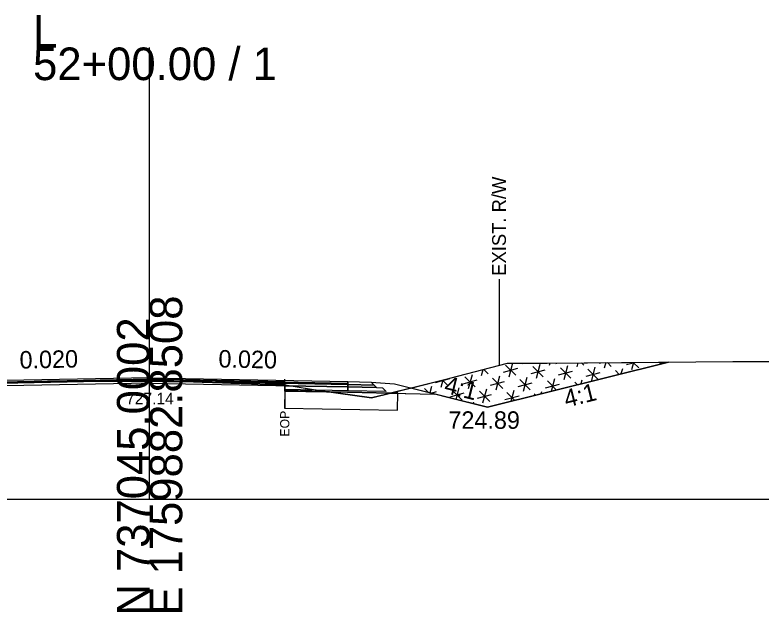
# Model space of a CAD drawing. Extents: x -26 to 4303, y -10 to 9577.
# Drawn here: x 4138.4 to 4202.5, y 1990.3 to 2041.6 of the extents above; entities that cross this region are included whole.
import ezdxf

# ---------------------------------------------------------------- set-up
doc = ezdxf.new("R2010")
doc.units = 0
for name, color, linetype in [('Exist CMT Pavement', 7, 'Continuous'), ('Old_Level_2', 7, 'Continuous'), ('Pattern 3', 7, 'Continuous'), ('Prop CMT Conc Surface', 7, 'Continuous'), ('Prop CMT Concrete Structures', 7, 'Continuous'), ('Prop CMT Pvmt Course 1', 7, 'Continuous'), ('Prop CMT Pvmt Course 1 CG', 7, 'Continuous'), ('Prop CMT Pvmt Course 2', 7, 'Continuous'), ('Prop CMT Pvmt Course 2 Wedge', 7, 'Continuous'), ('Prop CMT Pvmt Course 3', 7, 'Continuous'), ('Prop CMT Pvmt Surface', 7, 'Continuous'), ('Prop CMT Pvmt Surface Shoulder', 7, 'Continuous'), ('Prop CMT Pvmt Wedge Surface 1', 7, 'Continuous'), ('Prop CMT Pvmt Wedge Surface 2', 7, 'Continuous'), ('Prop CMT Pvmt Wedge Surface 3', 7, 'Continuous'), ('Prop CMT Shld Paved Course 1', 7, 'Continuous'), ('Prop CMT Shld Paved Course 2', 7, 'Continuous'), ('Prop CMT Shld Paved Course 3', 7, 'Continuous'), ('Prop CMT Slope Grass', 7, 'Continuous'), ('Prop CMT Subgrade Earthwork', 7, 'Continuous'), ('Prop Road Sect_ Recs - UC Shallow (Outline)', 7, 'Continuous'), ('Prop Shade Light', 7, 'Continuous'), ('Prop XS DDE Elevations', 7, 'Continuous'), ('Prop XS Ditch Standard Text', 7, 'Continuous'), ('Prop XS Hydro Elevations', 7, 'Continuous'), ('Prop XS SE Text', 7, 'Continuous'), ('Prop XS Side Slope Text', 7, 'Continuous'), ('Prop XS Wedging', 7, 'Continuous'), ('Scratch_Level_2', 7, 'Continuous'), ('Scratch_Level_9', 7, 'Continuous')]:
    doc.layers.add(name, color=color, linetype=linetype)

msp = doc.modelspace()

# ---------------------------------------------------------------- linework, layer by layer
at = {"layer": 'Exist CMT Pavement'}
for points in [[(4150, 2010.43), (4133, 2010.09)], [(4150, 2010.43), (4167, 2010.09)]]:
    msp.add_lwpolyline(points, dxfattribs=at)
at = {"layer": 'Old_Level_2'}
for p, q in [((4150, 2000), (4150, 2038.776)), ((4150, 2000), (4150, 2038.776)), ((4000, 2000), (4150, 2000)), ((4000, 2000), (4150, 2000)), ((4150, 2000), (4300, 2000)), ((4150, 2000), (4300, 2000))]:
    msp.add_line(p, q, dxfattribs=at)
at = {"layer": 'Pattern 3'}
for p, q in [((4180.53, 2011.516), (4181.414, 2010.633)), ((4181.131, 2011.667), (4180.811, 2010.471)), ((4181.951, 2011.671), (4181.93, 2011.59)), ((4182.887, 2011.398), (4183.771, 2010.514)), ((4183.49, 2011.56), (4183.167, 2010.352)), ((4184.342, 2011.682), (4184.286, 2011.471)), ((4184.837, 2011.686), (4184.89, 2011.633)), ((4185.243, 2011.28), (4186.127, 2010.396)), ((4185.847, 2011.441), (4185.523, 2010.234)), ((4186.736, 2011.702), (4186.642, 2011.353)), ((4187.056, 2011.705), (4187.246, 2011.515)), ((4188.203, 2011.323), (4187.88, 2010.116)), ((4188.557, 2011.676), (4188.715, 2011.719)), ((4189.13, 2011.722), (4188.999, 2011.235)), ((4189.275, 2011.724), (4189.603, 2011.396)), ((4190.913, 2011.558), (4191.604, 2011.743)), ((4191.523, 2011.742), (4191.355, 2011.116)), ((4191.495, 2011.742), (4191.959, 2011.278)), ((4193.714, 2011.761), (4193.868, 2011.607)), ((4193.917, 2011.762), (4193.876, 2011.609)), ((4194.286, 2011.712), (4194.477, 2011.763)), ((4177.659, 2010.678), (4177.335, 2009.47)), ((4178.595, 2011.116), (4178.454, 2010.589)), ((4178.672, 2011.136), (4179.058, 2010.751)), ((4180.369, 2010.913), (4181.576, 2011.236)), ((4182.725, 2010.794), (4183.932, 2011.118)), ((4185.081, 2010.676), (4186.289, 2010.999)), ((4187.438, 2010.557), (4188.645, 2010.881)), ((4187.6, 2011.161), (4188.484, 2010.277)), ((4189.956, 2011.043), (4190.287, 2010.712)), ((4190.56, 2011.204), (4190.438, 2010.75)), ((4174.537, 2010.031), (4175.744, 2010.354)), ((4175.148, 2010.223), (4174.979, 2009.589)), ((4175.118, 2010.215), (4175.582, 2009.75)), ((4176.893, 2009.912), (4178.1, 2010.236)), ((4177.055, 2010.516), (4177.939, 2009.632)), ((4179.25, 2009.794), (4180.457, 2010.117)), ((4179.411, 2010.397), (4180.295, 2009.513)), ((4180.015, 2010.559), (4179.691, 2009.352)), ((4181.606, 2009.675), (4182.813, 2009.999)), ((4181.768, 2010.279), (4182.652, 2009.395)), ((4182.371, 2010.441), (4182.048, 2009.233)), ((4184.124, 2010.161), (4184.915, 2009.369)), ((4184.728, 2010.322), (4184.441, 2009.251)), ((4186.481, 2010.042), (4186.706, 2009.817)), ((4187.084, 2010.204), (4187, 2009.891)), ((4173.579, 2009.515), (4173.939, 2009.156)), ((4174.183, 2009.677), (4174.037, 2009.131)), ((4175.936, 2009.397), (4176.82, 2008.513)), ((4176.54, 2009.559), (4176.275, 2008.572)), ((4178.896, 2009.44), (4178.572, 2008.233)), ((4183.962, 2009.557), (4185.17, 2009.88)), ((4174.141, 2009.105), (4174.625, 2009.235)), ((4175.774, 2008.793), (4176.981, 2009.117)), ((4178.131, 2008.675), (4179.338, 2008.998)), ((4178.292, 2009.278), (4179.176, 2008.394)), ((4180.487, 2008.556), (4181.694, 2008.88)), ((4180.649, 2009.16), (4181.335, 2008.474)), ((4181.252, 2009.322), (4181.003, 2008.391)), ((4183.005, 2009.042), (4183.125, 2008.922)), ((4183.609, 2009.203), (4183.563, 2009.031)), ((4177.777, 2008.321), (4177.746, 2008.204)), ((4180.133, 2008.203), (4180.125, 2008.172)), ((4179.53, 2008.041), (4179.544, 2008.026))]:
    msp.add_line(p, q, dxfattribs=at)
for points in [[(4194.508, 2011.767), (4179, 2007.89), (4172.413, 2009.537), (4175.759, 2010.376), (4180.7, 2011.666), (4184.11, 2011.68)], [(4165.07, 2009.254), (4161.594, 2009.323), (4161.594, 2009.822), (4161.637, 2009.821)]]:
    msp.add_lwpolyline(points, close=True, dxfattribs=at)
at = {"layer": 'Prop CMT Conc Surface'}
for points in [[(4161.594, 2009.74), (4161.594, 2009.948)], [(4161.594, 2009.948), (4167, 2009.84)], [(4167, 2009.632), (4161.594, 2009.74)], [(4167, 2009.84), (4167, 2009.632)]]:
    msp.add_lwpolyline(points, dxfattribs=at)
at = {"layer": 'Prop CMT Concrete Structures'}
for points in [[(4150, 2010.305), (4137.262, 2010.051)], [(4150, 2010.305), (4161.594, 2010.074)], [(4161.594, 2010.074), (4161.594, 2009.948)], [(4167, 2009.84), (4167, 2010.09)], [(4161.594, 2009.948), (4167, 2009.84)]]:
    msp.add_lwpolyline(points, dxfattribs=at)
at = {"layer": 'Prop CMT Pvmt Course 1'}
for points in [[(4161.594, 2009.74), (4167, 2009.632)], [(4161.594, 2009.407), (4161.594, 2009.74)], [(4167, 2009.299), (4161.594, 2009.407)], [(4167, 2009.632), (4167, 2009.299)]]:
    msp.add_lwpolyline(points, dxfattribs=at)
at = {"layer": 'Prop CMT Pvmt Course 2'}
for points in [[(4167, 2010.09), (4169, 2010.05), (4169.255, 2009.795)], [(4167, 2009.84), (4167, 2010.09)], [(4169.255, 2009.795), (4167, 2009.84)]]:
    msp.add_lwpolyline(points, dxfattribs=at)
at = {"layer": 'Prop CMT Pvmt Course 2 Wedge'}
msp.add_lwpolyline([(4169, 2010.05), (4171, 2009.89), (4179, 2007.89), (4194.508, 2011.767)], dxfattribs=at)
at = {"layer": 'Prop CMT Pvmt Course 3'}
for points in [[(4167, 2009.84), (4169.255, 2009.795), (4169.468, 2009.583)], [(4167, 2009.632), (4167, 2009.84)], [(4169.468, 2009.583), (4167, 2009.632)]]:
    msp.add_lwpolyline(points, dxfattribs=at)
at = {"layer": 'Prop CMT Pvmt Surface'}
for points in [[(4150, 2010.18), (4133, 2009.84)], [(4150, 2010.18), (4167, 2009.84)], [(4167, 2009.84), (4167, 2010.09)]]:
    msp.add_lwpolyline(points, dxfattribs=at)
at = {"layer": 'Prop CMT Pvmt Surface Shoulder'}
for points in [[(4137.263, 2009.994), (4137.399, 2010.059), (4137.562, 2010.066), (4137.699, 2010.067), (4137.981, 2010.075), (4138.836, 2010.095), (4140.36, 2010.111), (4141.247, 2010.122), (4142.363, 2010.137), (4143.748, 2010.143), (4144.795, 2010.135), (4146.249, 2010.136), (4147.227, 2010.137), (4148.75, 2010.131), (4148.989, 2010.132), (4149.998, 2010.137)], [(4149.998, 2010.137), (4150.045, 2010.137), (4151.086, 2010.108), (4151.251, 2010.099), (4152.091, 2010.093), (4153.752, 2010.081), (4154.523, 2010.054), (4156.253, 2009.978), (4156.955, 2009.954), (4158.754, 2009.897), (4160.195, 2009.86), (4160.606, 2009.849), (4160.669, 2009.848), (4160.746, 2009.846), (4160.856, 2009.843), (4161.517, 2009.824), (4161.593, 2009.822)]]:
    msp.add_lwpolyline(points, dxfattribs=at)
at = {"layer": 'Prop CMT Pvmt Wedge Surface 1'}
for p, q in [((4161.595, 2009.282), (4166.982, 2009.174)), ((4166.982, 2009.174), (4174.465, 2009.024))]:
    msp.add_line(p, q, dxfattribs=at)
msp.add_lwpolyline([(4161.595, 2009.282), (4161.593, 2009.822)], dxfattribs=at)
at = {"layer": 'Prop CMT Pvmt Wedge Surface 2'}
for points in [[(4150, 2010.18), (4148.989, 2010.16), (4148.75, 2010.155), (4147.721, 2010.135), (4147.227, 2010.137), (4146.249, 2010.136), (4144.795, 2010.135), (4143.748, 2010.143), (4142.363, 2010.137), (4141.247, 2010.122), (4140.36, 2010.111), (4140.225, 2010.11)], [(4140.225, 2010.11), (4140.36, 2010.113)], [(4140.36, 2010.113), (4141.247, 2010.13), (4142.363, 2010.153), (4143.748, 2010.18), (4144.795, 2010.201), (4146.249, 2010.23), (4147.227, 2010.25), (4148.75, 2010.28), (4148.989, 2010.285), (4150, 2010.305)], [(4150, 2010.305), (4150, 2010.18)], [(4150, 2010.305), (4150.045, 2010.305), (4151.086, 2010.284), (4151.251, 2010.28), (4152.091, 2010.264), (4153.752, 2010.23), (4154.523, 2010.215), (4156.253, 2010.18), (4156.955, 2010.166), (4158.754, 2010.13), (4160.195, 2010.102), (4160.606, 2010.093), (4160.669, 2010.092), (4160.746, 2010.09), (4160.856, 2010.088), (4161.517, 2010.075), (4161.594, 2010.074)], [(4161.594, 2009.949), (4161.517, 2009.95), (4160.856, 2009.963), (4160.746, 2009.965), (4160.669, 2009.967), (4160.606, 2009.968), (4160.195, 2009.977), (4158.754, 2010.005), (4156.955, 2010.041), (4156.253, 2010.055), (4154.523, 2010.09), (4153.752, 2010.105), (4152.091, 2010.139), (4151.251, 2010.155), (4151.086, 2010.159), (4150.045, 2010.18), (4150, 2010.18)], [(4161.594, 2010.074), (4161.594, 2009.949)]]:
    msp.add_lwpolyline(points, dxfattribs=at)
at = {"layer": 'Prop CMT Pvmt Wedge Surface 3'}
for points in [[(4147.722, 2010.135), (4148.75, 2010.155)], [(4150, 2010.137), (4148.989, 2010.132), (4148.75, 2010.131), (4147.722, 2010.135)], [(4148.75, 2010.155), (4148.989, 2010.16), (4150, 2010.18)], [(4150, 2010.18), (4150, 2010.137)], [(4150, 2010.18), (4150.045, 2010.179), (4151.086, 2010.159), (4151.251, 2010.155), (4152.091, 2010.139), (4153.752, 2010.105), (4154.523, 2010.09), (4156.253, 2010.055), (4156.955, 2010.041), (4158.754, 2010.005), (4160.195, 2009.976), (4160.606, 2009.968), (4160.669, 2009.967), (4160.746, 2009.965), (4160.856, 2009.963), (4161.517, 2009.95), (4161.594, 2009.948)], [(4161.594, 2009.822), (4161.517, 2009.824), (4160.856, 2009.843), (4160.746, 2009.846), (4160.669, 2009.848), (4160.606, 2009.849), (4160.195, 2009.86), (4158.754, 2009.897), (4156.955, 2009.954), (4156.253, 2009.978), (4154.523, 2010.054), (4153.752, 2010.081), (4152.091, 2010.093), (4151.251, 2010.099), (4151.086, 2010.108), (4150.045, 2010.137), (4150, 2010.137)], [(4161.594, 2009.948), (4161.594, 2009.822)]]:
    msp.add_lwpolyline(points, dxfattribs=at)
at = {"layer": 'Prop CMT Shld Paved Course 1'}
for points in [[(4150, 2009.972), (4133, 2009.632)], [(4150, 2009.972), (4167, 2009.632)], [(4167, 2009.632), (4167, 2010.09)]]:
    msp.add_lwpolyline(points, dxfattribs=at)
at = {"layer": 'Prop CMT Shld Paved Course 2'}
msp.add_lwpolyline([(4167, 2010.09), (4169, 2010.05)], dxfattribs=at)
at = {"layer": 'Prop CMT Shld Paved Course 3'}
for points in [[(4150, 2010.43), (4133, 2010.09)], [(4137.262, 2010.051), (4150, 2010.305)], [(4150, 2010.18), (4150, 2010.43)], [(4150, 2010.43), (4167, 2010.09)], [(4150, 2010.305), (4150, 2010.18), (4150, 2010.18)], [(4161.594, 2010.074), (4150, 2010.305)], [(4161.594, 2009.948), (4161.594, 2010.074)], [(4167, 2010.09), (4167, 2009.84)], [(4167, 2009.84), (4161.594, 2009.948)]]:
    msp.add_lwpolyline(points, dxfattribs=at)
at = {"layer": 'Prop CMT Slope Grass'}
msp.add_lwpolyline([(4137.98, 2010.075), (4138.836, 2010.095), (4140.36, 2010.111), (4141.247, 2010.122), (4142.363, 2010.137), (4143.748, 2010.143), (4144.795, 2010.135), (4146.249, 2010.136), (4147.787, 2010.131), (4148.989, 2010.132), (4150.045, 2010.137), (4151.251, 2010.099), (4152.091, 2010.093), (4153.752, 2010.081), (4154.523, 2010.054), (4156.253, 2009.978), (4156.955, 2009.954), (4158.754, 2009.897), (4160.195, 2009.86), (4160.746, 2009.846), (4161.637, 2009.821), (4164.751, 2009.299), (4169.049, 2008.694), (4175.759, 2010.376), (4180.7, 2011.666), (4184.11, 2011.68), (4200.037, 2011.814), (4201.34, 2011.826), (4210.043, 2011.811)], dxfattribs=at)
at = {"layer": 'Prop CMT Subgrade Earthwork'}
for points in [[(4167, 2009.632), (4169.468, 2009.583), (4169.968, 2009.573), (4170.308, 2009.233)], [(4167, 2009.299), (4167, 2009.632)], [(4170.308, 2009.233), (4167, 2009.299)]]:
    msp.add_lwpolyline(points, dxfattribs=at)
at = {"layer": 'Prop Road Sect_ Recs - UC Shallow (Outline)'}
msp.add_lwpolyline([(4161.565, 2007.824), (4171.278, 2007.63), (4171.308, 2009.129), (4170.824, 2009.139), (4169.049, 2008.694), (4166.994, 2008.983), (4165.377, 2009.211), (4165.07, 2009.254), (4161.594, 2009.323)], close=True, dxfattribs=at)
at = {"layer": 'Prop Shade Light'}
for p, q in [((4161.594, 2009.323), (4161.565, 2007.824)), ((4165.07, 2009.254), (4161.594, 2009.323)), ((4165.894, 2009.138), (4165.07, 2009.254)), ((4169.049, 2008.694), (4165.894, 2009.138)), ((4171.278, 2007.63), (4171.308, 2009.129)), ((4161.565, 2007.824), (4171.278, 2007.63))]:
    msp.add_line(p, q, dxfattribs=at)
msp.add_lwpolyline([(4171.308, 2009.129), (4170.824, 2009.139), (4169.049, 2008.694)], dxfattribs=at)
at = {"layer": 'Prop XS DDE Elevations'}
for points in [[(4180.7, 2011.666), (4184.11, 2011.68), (4194.508, 2011.767), (4179, 2007.89), (4174.465, 2009.024), (4172.413, 2009.537), (4175.759, 2010.376)], [(4147.787, 2010.131), (4148.75, 2010.131), (4148.989, 2010.132)], [(4150.045, 2010.137), (4151.251, 2010.099), (4151.086, 2010.108)], [(4160.606, 2009.849), (4160.669, 2009.848), (4160.195, 2009.86)], [(4160.856, 2009.843), (4160.953, 2009.84), (4160.746, 2009.846)], [(4160.953, 2009.84), (4161.517, 2009.824), (4161.593, 2009.822)], [(4161.595, 2009.282), (4161.593, 2009.822), (4161.637, 2009.821), (4164.751, 2009.299), (4165.419, 2009.205)], [(4170.668, 2009.1), (4174.465, 2009.024), (4172.413, 2009.537)], [(4165.419, 2009.205), (4169.049, 2008.694), (4170.668, 2009.1), (4166.982, 2009.174)]]:
    msp.add_lwpolyline(points, close=True, dxfattribs=at)
at = {"layer": 'Prop XS Ditch Standard Text'}
for p, q in [((4179.977, 2018.878), (4179.977, 2011.477)), ((4161.594, 2009.822), (4161.594, 2007.772))]:
    msp.add_line(p, q, dxfattribs=at)
at = {"layer": 'Prop XS Wedging'}
for p, q in [((4161.593, 2009.822), (4161.594, 2010.074)), ((4161.594, 2009.822), (4161.594, 2010.298))]:
    msp.add_line(p, q, dxfattribs=at)
for points in [[(4150.002, 2010.305), (4133.002, 2009.965)], [(4150, 2010.305), (4149.998, 2010.305), (4140.36, 2010.113)], [(4140.36, 2010.111), (4141.247, 2010.122), (4142.363, 2010.137), (4143.748, 2010.143), (4144.795, 2010.135), (4146.249, 2010.136), (4147.787, 2010.131), (4148.989, 2010.132), (4150.045, 2010.137), (4151.251, 2010.099), (4152.091, 2010.093), (4153.752, 2010.081), (4154.523, 2010.054), (4156.253, 2009.978), (4156.955, 2009.954), (4158.754, 2009.897), (4160.195, 2009.86), (4160.746, 2009.846), (4161.593, 2009.822)], [(4140.36, 2010.113), (4140.36, 2010.111)], [(4149.998, 2010.305), (4166.998, 2009.965)], [(4161.594, 2010.074), (4150.002, 2010.305), (4150, 2010.305)]]:
    msp.add_lwpolyline(points, dxfattribs=at)
at = {"layer": 'Scratch_Level_2'}
for p, q in [((4163.413, 2009.523), (4163.372, 2009.371)), ((4163.815, 2009.456), (4163.91, 2009.361))]:
    msp.add_line(p, q, dxfattribs=at)
at = {"layer": 'Scratch_Level_9'}
msp.add_line((4163.968, 2009.43), (4163.949, 2009.36), dxfattribs=at)

# ---------------------------------------------------------------- texts
at = {"layer": 'Old_Level_2'}
for s, p in [('L', (4140, 2038.776)), ('L', (4140, 2038.776)), ('52+00.00 / 1', (4140, 2035.976)), ('52+00.00 / 1', (4140, 2035.976))]:
    msp.add_text(s, height=2.8, dxfattribs=at).set_placement(p)
for s, p in [('E 1759882.8508', (4152.8, 1990)), ('E 1759882.8508', (4152.8, 1990)), ('N 737045.0002', (4150, 1990)), ('N 737045.0002', (4150, 1990))]:
    msp.add_text(s, height=2.8, rotation=90, dxfattribs=at).set_placement(p)
at = {"layer": 'Prop CMT Pvmt Course 1 CG'}
msp.add_text('727.14', height=1, dxfattribs=at).set_placement((4147.981, 2008.137))
at = {"layer": 'Prop XS Ditch Standard Text'}
for s, height, p in [('EXIST. R/W', 1.1811, (4180.568, 2019.181)), ('EOP', 0.7874, (4161.988, 2005.373))]:
    msp.add_text(s, height=height, rotation=90, dxfattribs=at).set_placement(p)
at = {"layer": 'Prop XS Hydro Elevations'}
msp.add_text('724.89', height=1.5, dxfattribs=at).set_placement((4175.633, 2006.042))
at = {"layer": 'Prop XS SE Text'}
for rotation, p in [(1.14576, (4138.856, 2011.208)), (358.85424, (4155.896, 2011.313))]:
    msp.add_text('0.020', height=1.5, rotation=rotation, dxfattribs=at).set_placement(p)
at = {"layer": 'Prop XS Side Slope Text'}
for rotation, p in [(345.96376, (4175.19, 2009.155)), (14.03624, (4185.753, 2007.858))]:
    msp.add_text('4:1', height=1.5, rotation=rotation, dxfattribs=at).set_placement(p)

doc.saveas('drawing.dxf')
